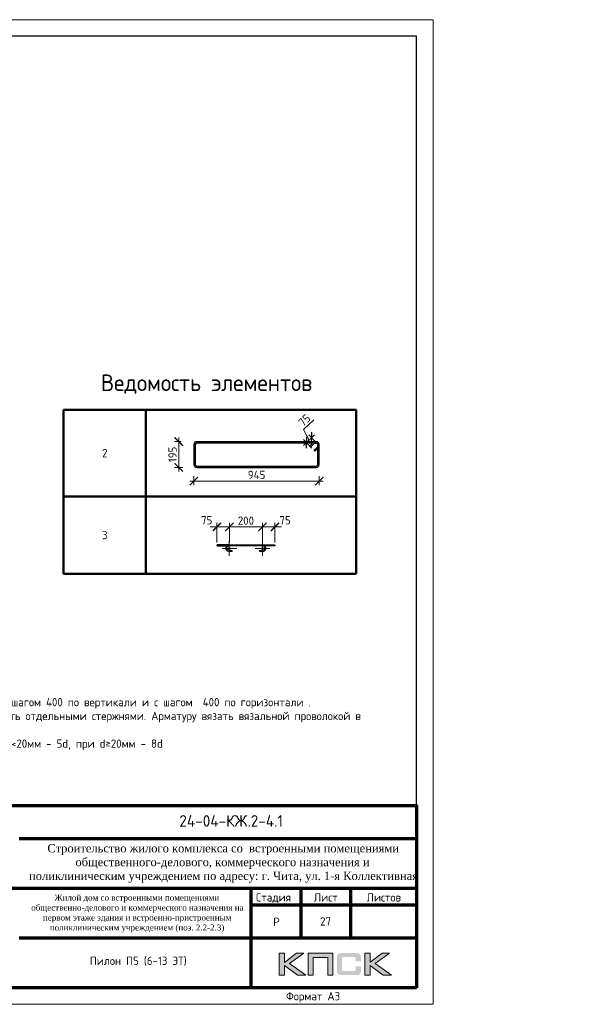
# Model space of a CAD drawing. Header units: millimetres. Extents: x 263826 to 1718326, y -423071 to 70137.
# Tile 324 of 486: x 662376 to 679632, y -265774 to -236074. Entities that reach past the tile are written whole.
import ezdxf
from ezdxf.enums import TextEntityAlignment as Align

# ---------------------------------------------------------------- set-up
doc = ezdxf.new("R2010")
doc.units = ezdxf.units.MM
doc.linetypes.add('CENTER2', pattern=[28.575, 19.05, -3.175, 3.175, -3.175])
doc.linetypes.add('GOST2.303 4', pattern=[7, 5, -2, 0])
for name, color, linetype in [('PDF7_Text', 7, 'Continuous'), ('Рамка печать', 7, 'Continuous'), ('ТОЛСТЫЕ_ОСНОВНЫЕ', 6, 'Continuous')]:
    doc.layers.add(name, color=color, linetype=linetype)
for name, color, linetype, lineweight in [('Арм_шпильки', 143, 'Continuous', 18), ('Выноски', 20, 'Continuous', 20), ('Каркасы ригель', 3, 'Continuous', 0), ('Осевая', 10, 'CENTER2', 20), ('подоснова', 151, 'Continuous', 5), ('поз.', 2, 'Continuous', 25), ('размер', 1, 'Continuous', 25), ('РАЗМЕРЫ', 1, 'Continuous', 9), ('Рамка', 7, 'Continuous', 70), ('Текст', 7, 'Continuous', 25), ('ТОНКИЕ', 7, 'Continuous', 9)]:
    doc.layers.add(name, color=color, linetype=linetype, lineweight=lineweight)
doc.styles.add('GOST 2.304', font='CS_Gost2304.shx')
doc.styles.add('GOST-2.304_Type-B', font='GOST_Common.ttf')
doc.styles.add('PDF Times New Roman', font='times.ttf')
doc.styles.add('style1', font='GOST_Common.ttf', dxfattribs={"height": 500})
doc.styles.add('ГОСТ', font='GOST_Common.ttf')
doc.dimstyles.new('мой', dxfattribs={"dimscale": 100, "dimtxt": 2.5, "dimasz": 2.5, "dimexe": 1.25, "dimexo": 0.625, "dimtad": 1, "dimdec": 0, "dimtxsty": 'GOST-2.304_Type-B', "dimblk": 'ARCHTICK', "dimcen": 2.5, "dimdle": 2, "dimaunit": 1, "dimadec": 1, "dimazin": 2, "dimtfac": 1, "dimtdec": 0, "dimtmove": 1, "dimatfit": 3, "dimfxl": 1, "dimtfill": 1, "dimlwd": -1, "dimlwe": -1, "dimarcsym": 0})
doc.dimstyles.new('мой 25', dxfattribs={"dimscale": 100, "dimtxt": 2.5, "dimasz": 2.5, "dimexe": 1.25, "dimexo": 0.625, "dimtad": 1, "dimdec": 0, "dimlfac": 0.5, "dimtxsty": 'GOST-2.304_Type-B', "dimblk": 'ARCHTICK', "dimcen": 2.5, "dimdle": 1.25, "dimaunit": 1, "dimadec": 1, "dimazin": 2, "dimtfac": 1, "dimtdec": 0, "dimtmove": 1, "dimatfit": 3, "dimfxl": 6, "dimfxlon": 1, "dimtfill": 1, "dimlwd": -1, "dimlwe": -1, "dimarcsym": 0})

# ---------------------------------------------------------------- blocks, each defined once
blk = doc.blocks.new('штамп кж1.1')
at = {"layer": 'Рамка печать', "lineweight": 20}
h = blk.add_hatch(color=0, dxfattribs=at)
h.paths.add_polyline_path([(419458, -85094), (419234, -85094), (418867, -85370), (418867, -85094), (418712, -85094), (418712, -85757), (418867, -85757), (418867, -85466), (419264, -85757), (419512, -85757), (419019, -85406)])
h.paths.add_polyline_path([(419737, -85219), (420175, -85219), (420175, -85757), (420329, -85757), (420329, -85094), (420165, -85094), (419583, -85094), (419583, -85251), (419583, -85757), (419737, -85757)])
h.paths.add_polyline_path([(421451, -85091), (421295, -85091), (421295, -85754), (421451, -85754), (421451, -85462), (421847, -85754), (422095, -85754), (421602, -85403), (422041, -85091), (421818, -85091), (421451, -85367)])
blk.add_hatch(color=204, dxfattribs=at).paths.add_polyline_path([(421166, -85165), (421164, -85157), (421161, -85151), (421158, -85145), (421154, -85139), (421151, -85134), (421147, -85129), (421143, -85124), (421139, -85120), (421133, -85117), (421128, -85113), (421122, -85109), (421115, -85107), (421108, -85104), (421100, -85101), (421093, -85099), (421075, -85096), (421056, -85093), (421035, -85092), (421012, -85091), (420617, -85091), (420594, -85092), (420573, -85093), (420553, -85096), (420536, -85099), (420528, -85102), (420521, -85104), (420514, -85107), (420508, -85110), (420502, -85113), (420496, -85117), (420491, -85120), (420486, -85124), (420482, -85129), (420478, -85134), (420474, -85139), (420471, -85145), (420468, -85151), (420466, -85158), (420463, -85165), (420461, -85172), (420457, -85188), (420455, -85206), (420453, -85226), (420453, -85248), (420453, -85596), (420453, -85618), (420455, -85638), (420457, -85656), (420461, -85673), (420463, -85680), (420466, -85687), (420468, -85694), (420471, -85700), (420474, -85705), (420478, -85711), (420482, -85716), (420486, -85720), (420491, -85725), (420496, -85728), (420502, -85731), (420508, -85735), (420514, -85738), (420521, -85740), (420528, -85743), (420536, -85745), (420553, -85749), (420573, -85751), (420594, -85753), (420617, -85754), (421012, -85754), (421035, -85753), (421056, -85752), (421075, -85749), (421092, -85746), (421100, -85743), (421108, -85741), (421115, -85738), (421122, -85735), (421128, -85732), (421133, -85728), (421139, -85725), (421143, -85720), (421147, -85716), (421151, -85711), (421154, -85706), (421158, -85700), (421161, -85694), (421164, -85688), (421166, -85680), (421169, -85673), (421172, -85656), (421175, -85639), (421176, -85618), (421177, -85596), (421177, -85487), (421022, -85487), (421022, -85576), (421022, -85582), (421021, -85588), (421020, -85594), (421019, -85599), (421017, -85604), (421015, -85608), (421012, -85612), (421008, -85616), (421005, -85619), (421001, -85622), (420996, -85624), (420991, -85626), (420987, -85627), (420981, -85628), (420974, -85628), (420968, -85629), (420649, -85629), (420644, -85628), (420639, -85628), (420635, -85626), (420631, -85624), (420627, -85621), (420624, -85618), (420620, -85615), (420617, -85611), (420615, -85607), (420613, -85603), (420611, -85598), (420609, -85593), (420607, -85584), (420607, -85574), (420607, -85256), (420607, -85250), (420607, -85245), (420609, -85240), (420610, -85235), (420611, -85231), (420613, -85228), (420616, -85225), (420619, -85221), (420622, -85218), (420626, -85216), (420630, -85214), (420634, -85212), (420639, -85211), (420643, -85210), (420649, -85210), (420654, -85210), (420968, -85210), (420974, -85210), (420981, -85210), (420986, -85212), (420991, -85213), (420996, -85215), (421000, -85217), (421004, -85220), (421008, -85223), (421011, -85227), (421014, -85231), (421017, -85235), (421019, -85240), (421020, -85245), (421021, -85250), (421022, -85257), (421022, -85263), (421022, -85336), (421177, -85336), (421177, -85248), (421176, -85226), (421175, -85206), (421172, -85188), (421168, -85172)])
at = {"layer": 'Рамка', "color": 7}
for p, q in [((410858, -81634), (422858, -81634)), ((404358, -83134), (422858, -83134)), ((419358, -83134), (419358, -84634)), ((420858, -83134), (420858, -84634)), ((417858, -83634), (422858, -83634)), ((417858, -83634), (422858, -83634)), ((410858, -84634), (422858, -84634))]:
    blk.add_line(p, q, dxfattribs=at)
at = {"layer": 'Рамка'}
blk.add_line((417858, -83134), (417858, -86134), dxfattribs=at)
blk.add_lwpolyline([(422858, -86134), (404358, -86134), (404358, -80634), (422858, -80634)], close=True, dxfattribs=at)
at = {"layer": 'Рамка печать', "color": 0, "lineweight": 20}
for points in [[(418712, -85757), (418712, -85094), (418867, -85094), (418867, -85370), (419234, -85094), (419458, -85094), (419019, -85406), (419512, -85757), (419264, -85757), (418867, -85466), (418867, -85757), (418712, -85757)], [(419737, -85757), (419737, -85219), (420175, -85219), (420175, -85757), (420329, -85757), (420329, -85094), (420165, -85094), (419583, -85094), (419583, -85251), (419583, -85757), (419737, -85757)], [(421295, -85754), (421295, -85091), (421451, -85091), (421451, -85367), (421818, -85091), (422041, -85091), (421602, -85403), (422095, -85754), (421847, -85754), (421451, -85462), (421451, -85754), (421295, -85754)]]:
    blk.add_lwpolyline(points, close=True, dxfattribs=at)
at = {"layer": 'PDF7_Text', "insert": (410912, -84467), "char_height": 180, "width": 6881.02, "attachment_point": 7, "style": 'PDF Times New Roman'}
blk.add_mtext('\\pi1015.18152;Жилой дом со встроенными помещениями \\P\\pi311.27381;общественно-делового и коммерческого назначения на \\P\\pi667.38051;первом этаже здания и встроенно-пристроенным \\P\\pi874.76335;поликлиническим учреждением (поз. 2.2-2.3)', dxfattribs=at)
at = {"layer": 'Текст', "color": 7, "style": 'ГОСТ'}
blk.add_text('24-04-КЖ.2-4.1', height=350, dxfattribs=at).set_placement((417259, -81103), align=Align.MIDDLE_CENTER)
for s, p in [('Стадия', (418009, -83534)), ('Лист', (419758, -83534)), ('Листов', (421350, -83534)), ('Р', (418530, -84272))]:
    blk.add_text(s, height=250, dxfattribs=at).set_placement(p)
at = {"layer": 'Текст', "color": 7, "insert": (411117, -81801), "char_height": 250, "attachment_point": 1, "style": 'ГОСТ'}
blk.add_mtext_dynamic_manual_height_columns('\\pi594.35517;{\\fTimes New Roman|b0|i0|c204|p18;\\C256;Строительство жилого комплекса со  встроенными помещениями \\P\\pi1441.86779;общественного-делового, коммерческого назначения и \\P\\pi41.3631;поликлиническим учреждением по адресу: г. Чита, ул. 1-я Коллективная}', width=11543.07, gutter_width=12.5, heights=[0], dxfattribs=at)
blk = doc.blocks.new('*T836')
at = {"layer": 'Выноски', "color": 0, "linetype": 'ByBlock', "lineweight": 50, "transparency": 16777216}
for p, q in [((0, 0), (8834, 0)), ((0, 0), (0, -4943)), ((2484, 0), (2484, -4943)), ((8834, 0), (8834, -4943)), ((0, -2606), (8834, -2606)), ((0, -4943), (8834, -4943))]:
    blk.add_line(p, q, dxfattribs=at)
at = {"layer": 'Выноски', "color": 0, "transparency": 16777216, "char_height": 250, "width": 2183.67, "attachment_point": 5, "style": 'GOST-2.304_Type-B'}
for s, insert in [('2', (1242, -1303)), ('3', (1242, -3774))]:
    blk.add_mtext(s, dxfattribs=dict(at, insert=insert))
blk = doc.blocks.new('*U57')
for p, q in [((-8, 0), (-7, 7.2)), ((-7, -7.2), (-8, 0)), ((-7, 7.2), (-4.2, 14)), ((-4.2, 14), (0.2, 19.8)), ((0.2, 19.8), (6, 24.2)), ((6, 24.2), (12.8, 27)), ((12.8, 27), (20, 28)), ((44, 28), (20, 28)), ((20, 20), (44, 20)), ((44, 20), (44, 28)), ((262.7, 28), (286.7, 28)), ((262.7, 20), (262.7, 28)), ((286.7, 20), (262.7, 20)), ((293.9, 27), (286.7, 28)), ((300.7, 24.2), (293.9, 27)), ((306.5, 19.8), (300.7, 24.2)), ((310.9, 14), (306.5, 19.8)), ((313.7, 7.2), (310.9, 14)), ((314.7, 0), (313.7, 7.2)), ((-4.2, -14), (-7, -7.2)), ((0.2, -19.8), (-4.2, -14)), ((6, -24.2), (0.2, -19.8)), ((12.8, -27), (6, -24.2)), ((20, -28), (12.8, -27)), ((20, -28), (286.7, -28)), ((286.7, -28), (293.9, -27)), ((293.9, -27), (300.7, -24.2)), ((300.7, -24.2), (306.5, -19.8)), ((306.5, -19.8), (310.9, -14)), ((310.9, -14), (313.7, -7.2)), ((313.7, -7.2), (314.7, 0))]:
    blk.add_line(p, q)
at = {"color": 0, "linetype": 'ByBlock', "lineweight": -2}
for p, q in [((0, 0), (0.7, 5.2)), ((0.7, 5.2), (2.7, 10)), ((2.7, 10), (5.9, 14.1)), ((5.9, 14.1), (10, 17.3)), ((10, 17.3), (14.8, 19.3)), ((14.8, 19.3), (20, 20)), ((291.8, 19.3), (286.7, 20)), ((296.7, 17.3), (291.8, 19.3)), ((300.8, 14.1), (296.7, 17.3)), ((304, 10), (300.8, 14.1)), ((306, 5.2), (304, 10)), ((306.7, 0), (306, 5.2)), ((0.7, -5.2), (0, 0)), ((2.7, -10), (0.7, -5.2)), ((5.9, -14.1), (2.7, -10)), ((10, -17.3), (5.9, -14.1)), ((14.8, -19.3), (10, -17.3)), ((20, -20), (14.8, -19.3)), ((20, -20), (286.7, -20)), ((286.7, -20), (291.8, -19.3)), ((291.8, -19.3), (296.7, -17.3)), ((296.7, -17.3), (300.8, -14.1)), ((300.8, -14.1), (304, -10)), ((304, -10), (306, -5.2)), ((306, -5.2), (306.7, 0))]:
    blk.add_line(p, q, dxfattribs=at)
at = {"style": 'GOST 2.304', "oblique": 15, "flags": 9}
for tag, p in [('ДИАМЕТР', (117.8, -62.2)), ('ДЛИНА', (118.1, -72.5)), ('ПОЗИЦИЯ', (118, -56.6)), ('КЛАСС', (118, -67.8)), ('МАССА', (118.7, -78.2))]:
    blk.add_attdef(tag, p, '', height=2.5, dxfattribs=at)
blk = doc.blocks.new('_ArchTick')
at = {"color": 0, "linetype": 'ByBlock', "const_width": 0.15}
blk.add_lwpolyline([(-0.5, -0.5), (0.5, 0.5)], dxfattribs=at)
blk = doc.blocks.new('*D837')
at = {"layer": 'DEFPOINTS', "color": 0, "transparency": 16777216}
for p in [(669705, -251374), (668705, -251911), (669705, -251910)]:
    blk.add_point(p, dxfattribs=at)
at = {"layer": 'РАЗМЕРЫ', "color": 0, "linetype": 'Continuous', "transparency": 16777216}
for p, q in [((668705, -251848), (668705, -251249)), ((669705, -251848), (669705, -251249)), ((668505, -251374), (669905, -251374))]:
    blk.add_line(p, q, dxfattribs=at)
at = {"layer": 'РАЗМЕРЫ', "color": 0, "transparency": 16777216, "xscale": 250, "yscale": 250, "zscale": 250, "rotation": 180}
blk.add_blockref('_ArchTick', (668705, -251374), dxfattribs=at)
at = {"layer": 'РАЗМЕРЫ', "color": 0, "transparency": 16777216, "xscale": 250, "yscale": 250, "zscale": 250}
blk.add_blockref('_ArchTick', (669705, -251374), dxfattribs=at)
at = {"layer": 'РАЗМЕРЫ', "color": 0, "lineweight": 0, "transparency": 16777216, "insert": (669205, -251186), "char_height": 250, "attachment_point": 5, "style": 'GOST-2.304_Type-B', "bg_fill": 3, "box_fill_scale": 1.1, "bg_fill_color": 256, "bg_fill_true_color": 13158600, "bg_fill_transparency": 0}
blk.add_mtext('200', dxfattribs=at)
blk = doc.blocks.new('*D857')
at = {"layer": 'DEFPOINTS', "color": 0, "transparency": 16777216}
for p in [(668329, -251910), (668705, -251911)]:
    blk.add_point(p, dxfattribs=at)
at = {"layer": 'РАЗМЕРЫ', "color": 0, "linetype": 'Continuous', "transparency": 16777216}
for p, q in [((668329, -251848), (668329, -251249)), ((668705, -251848), (668705, -251249)), ((668905, -251374), (668129, -251374))]:
    blk.add_line(p, q, dxfattribs=at)
at = {"layer": 'РАЗМЕРЫ', "color": 0, "transparency": 16777216, "xscale": 250, "yscale": 250, "zscale": 250}
blk.add_blockref('_ArchTick', (668705, -251374), dxfattribs=at)
at = {"layer": 'РАЗМЕРЫ', "color": 0, "lineweight": 0, "transparency": 16777216, "insert": (668022, -251172), "char_height": 250, "attachment_point": 5, "style": 'GOST-2.304_Type-B', "bg_fill": 3, "box_fill_scale": 1.1, "bg_fill_color": 256, "bg_fill_true_color": 13158600, "bg_fill_transparency": 0}
blk.add_mtext('75', dxfattribs=at)
at = {"layer": 'DEFPOINTS', "color": 0, "transparency": 16777216}
blk.add_point((668329, -251374), dxfattribs=at)
at = {"layer": 'РАЗМЕРЫ', "color": 0, "transparency": 16777216, "xscale": 250, "yscale": 250, "zscale": 250, "rotation": 180}
blk.add_blockref('_ArchTick', (668329, -251374), dxfattribs=at)
blk = doc.blocks.new('*D858')
at = {"layer": 'DEFPOINTS', "color": 0, "transparency": 16777216}
for p in [(669704, -251911), (670081, -251910)]:
    blk.add_point(p, dxfattribs=at)
at = {"layer": 'РАЗМЕРЫ', "color": 0, "linetype": 'Continuous', "transparency": 16777216}
for p, q in [((669704, -251848), (669704, -251249)), ((670081, -251848), (670081, -251249)), ((669504, -251374), (670281, -251374))]:
    blk.add_line(p, q, dxfattribs=at)
at = {"layer": 'РАЗМЕРЫ', "color": 0, "transparency": 16777216, "xscale": 250, "yscale": 250, "zscale": 250, "rotation": 180}
blk.add_blockref('_ArchTick', (669704, -251374), dxfattribs=at)
at = {"layer": 'РАЗМЕРЫ', "color": 0, "lineweight": 0, "transparency": 16777216, "insert": (670387, -251172), "char_height": 250, "attachment_point": 5, "style": 'GOST-2.304_Type-B', "bg_fill": 3, "box_fill_scale": 1.1, "bg_fill_color": 256, "bg_fill_true_color": 13158600, "bg_fill_transparency": 0}
blk.add_mtext('75', dxfattribs=at)
at = {"layer": 'DEFPOINTS', "color": 0, "transparency": 16777216}
blk.add_point((670081, -251374), dxfattribs=at)
at = {"layer": 'РАЗМЕРЫ', "color": 0, "transparency": 16777216, "xscale": 250, "yscale": 250, "zscale": 250}
blk.add_blockref('_ArchTick', (670081, -251374), dxfattribs=at)
blk = doc.blocks.new('*U46')
at = {"layer": 'ТОЛСТЫЕ_ОСНОВНЫЕ', "color": 6}
blk.add_lwpolyline([(20, 5), (415, 5), (415, 292), (20, 292)], close=True, dxfattribs=at)
at = {"layer": 'ТОНКИЕ'}
blk.add_lwpolyline([(0, 0), (420, 0), (420, 297), (0, 297)], close=True, dxfattribs=at)
at = {"layer": 'Текст', "style": 'style1'}
blk.add_text('Формат А3', height=2.5, dxfattribs=at).set_placement((375.57, 1.2))
blk = doc.blocks.new('*D850')
at = {"layer": 'DEFPOINTS', "color": 0, "lineweight": 0, "transparency": 16777216}
for p in [(667638, -248949, -2880), (671417, -248949, -2880), (671417, -249992)]:
    blk.add_point(p, dxfattribs=at)
at = {"layer": 'РАЗМЕРЫ', "color": 0, "linetype": 'Continuous', "transparency": 16777216}
for p, q in [((667513, -249992), (671542, -249992)), ((667638, -249844), (667638, -250117)), ((671417, -249844), (671417, -250117))]:
    blk.add_line(p, q, dxfattribs=at)
at = {"layer": 'РАЗМЕРЫ', "color": 0, "transparency": 16777216, "xscale": 250, "yscale": 250, "zscale": 250, "rotation": 180}
blk.add_blockref('_ArchTick', (667638, -249992), dxfattribs=at)
at = {"layer": 'РАЗМЕРЫ', "color": 0, "transparency": 16777216, "xscale": 250, "yscale": 250, "zscale": 250}
blk.add_blockref('_ArchTick', (671417, -249992), dxfattribs=at)
at = {"layer": 'РАЗМЕРЫ', "color": 0, "lineweight": 0, "transparency": 16777216, "insert": (669528, -249804), "char_height": 250, "attachment_point": 5, "style": 'GOST-2.304_Type-B', "bg_fill": 3, "box_fill_scale": 1.1, "bg_fill_color": 256, "bg_fill_true_color": 13158600, "bg_fill_transparency": 0}
blk.add_mtext('945', dxfattribs=at)
blk = doc.blocks.new('*D851')
at = {"layer": 'DEFPOINTS', "color": 0, "lineweight": 0, "transparency": 16777216}
for p in [(667889, -248799, -2880), (668109, -249577, -2880)]:
    blk.add_point(p, dxfattribs=at)
at = {"layer": 'РАЗМЕРЫ', "color": 0, "linetype": 'Continuous', "transparency": 16777216}
for p, q in [((667254, -248799), (667052, -248799)), ((667177, -249702), (667177, -248674)), ((667302, -249577), (667052, -249577))]:
    blk.add_line(p, q, dxfattribs=at)
at = {"layer": 'РАЗМЕРЫ', "color": 0, "transparency": 16777216, "xscale": 250, "yscale": 250, "zscale": 250}
for p, rotation in [((667177, -248799), 90), ((667177, -249577), 270)]:
    blk.add_blockref('_ArchTick', p, dxfattribs=dict(at, rotation=rotation))
at = {"layer": 'РАЗМЕРЫ', "color": 0, "lineweight": 0, "transparency": 16777216, "insert": (666990, -249188), "char_height": 250, "attachment_point": 5, "rotation": 90, "style": 'GOST-2.304_Type-B', "bg_fill": 3, "box_fill_scale": 1.1, "bg_fill_color": 256, "bg_fill_true_color": 13158600, "bg_fill_transparency": 0}
blk.add_mtext('195', dxfattribs=at)
at = {"layer": 'DEFPOINTS', "color": 0, "lineweight": 0, "transparency": 16777216}
blk.add_point((667177, -248799), dxfattribs=at)
blk = doc.blocks.new('*T853')
at = {"layer": 'Каркасы ригель', "color": 0, "linetype": 'ByBlock', "lineweight": -2, "transparency": 16777216}
for p, q in [((0, 0), (1500, 0)), ((0, -1000), (1500, -1000))]:
    blk.add_line(p, q, dxfattribs=at)
at = {"layer": 'Каркасы ригель', "color": 0, "linetype": 'ByBlock', "lineweight": 50, "transparency": 16777216}
for p, q in [((0, 0), (0, -1000)), ((1500, 0), (1500, -1000))]:
    blk.add_line(p, q, dxfattribs=at)
at = {"layer": 'Каркасы ригель', "color": 0, "linetype": 'Continuous', "lineweight": 0, "transparency": 16777216, "insert": (750, -500), "char_height": 250, "width": 1000, "attachment_point": 5, "style": 'ГОСТ'}
blk.add_mtext('27', dxfattribs=at)
blk = doc.blocks.new('*U406')
at = {"color": 0, "linetype": 'ByBlock', "lineweight": -2}
for p, q in [((-10, 921.9), (-10, 12.5)), ((-10, 914.9), (-10, 921.9)), ((0, 914.9), (0, 921.9)), ((3.7, 906), (29.1, 880.6)), ((162.8, 944.4), (12.5, 944.4)), ((162.8, 934.4), (12.5, 934.4)), ((53.8, 905.3), (28.3, 930.7)), ((38.8, 934.4), (60.9, 912.3)), ((60.9, 912.3), (53.8, 905.3)), ((175.3, 12.5), (175.3, 921.9)), ((185.3, 12.5), (185.3, 921.9)), ((22, 873.5), (-3.4, 899)), ((0, 895.6), (0, 12.5)), ((29.1, 880.6), (22, 873.5)), ((12.5, 0), (162.8, 0)), ((12.5, -10), (162.8, -10))]:
    blk.add_line(p, q, dxfattribs=at)
for centre, radius, start, end in [((12.5, 921.9), 22.5, 90, 180), ((12.5, 914.9), 22.5, 180, 225), ((12.5, 921.9), 12.5, 90, 180), ((12.5, 914.9), 12.5, 180, 225), ((19.5, 921.9), 12.5, 45, 90), ((162.8, 921.9), 22.5, 0, 90), ((162.8, 921.9), 12.5, 0, 90), ((12.5, 12.5), 22.5, 180, 270), ((12.5, 12.5), 12.5, 180, 270), ((162.8, 12.5), 12.5, 270, 0), ((162.8, 12.5), 22.5, 270, 0)]:
    blk.add_arc(centre, radius, start, end, dxfattribs=at)
at = {"style": 'GOST 2.304', "oblique": 15, "flags": 9}
for tag, p in [('ДИАМЕТР', (-52.8, -63)), ('КЛАСС', (-53, -68.7)), ('ДЛИНА', (-52.5, -73.8)), ('ПОЗИЦИЯ', (-52.3, -58)), ('МАССА', (-52.3, -78.3))]:
    blk.add_attdef(tag, p, '', height=2.5, dxfattribs=at)
blk = doc.blocks.new('*D1708')
at = {"layer": 'DEFPOINTS', "color": 0, "lineweight": 0, "transparency": 16777216}
for p in [(671186, -248687), (671234, -249042), (671386, -248898)]:
    blk.add_point(p, dxfattribs=at)
at = {"layer": 'РАЗМЕРЫ', "color": 0, "linetype": 'Continuous', "transparency": 16777216}
for p, q in [((670948, -248439), (671255, -248147)), ((671110, -248759), (670948, -248439)), ((670944, -248918), (671276, -248601)), ((671191, -248997), (670948, -248741)), ((671343, -248853), (671100, -248597))]:
    blk.add_line(p, q, dxfattribs=at)
at = {"layer": 'РАЗМЕРЫ', "color": 0, "transparency": 16777216, "xscale": 250, "yscale": 250, "zscale": 250}
for p, rotation in [((671186, -248687), 43.53873592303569), ((671034, -248831), 223.5387359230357)]:
    blk.add_blockref('_ArchTick', p, dxfattribs=dict(at, rotation=rotation))
at = {"layer": 'РАЗМЕРЫ', "color": 0, "transparency": 16777216, "insert": (670972, -248157), "char_height": 250, "attachment_point": 5, "rotation": 43.5387, "style": 'GOST-2.304_Type-B', "bg_fill": 3, "box_fill_scale": 1.1, "bg_fill_color": 256, "bg_fill_true_color": 13158600, "bg_fill_transparency": 0}
blk.add_mtext('75', dxfattribs=at)

msp = doc.modelspace()

# ---------------------------------------------------------------- block references
for name, p in [('*T836', (663703.48361, -247845.74189, 3100)), ('*T853', (670858.89283, -262774.11739, 3100))]:
    msp.add_blockref(name, p)
at = {"layer": 'Арм_шпильки', "color": 3, "xscale": 3.75, "yscale": 3.75, "zscale": 3.75, "rotation": 180}
msp.add_blockref('*U57', (669779.50571, -252015.05123, 3100), dxfattribs=at)
at = {"layer": 'размер'}
for p in [(72562.48214, -178938.92976, 3100), (116435.21723, -178938.92976, 3100), (161542.0621, -178938.92976, 3100), (206588.17476, -178938.92976, 3100), (251500.56838, -179139.89604, 3100)]:
    msp.add_blockref('штамп кж1.1', p, dxfattribs=at)

# ---------------------------------------------------------------- texts
at = {"ltscale": 100, "char_height": 250, "width": 17398.1240905, "attachment_point": 1, "style": 'GOST-2.304_Type-B'}
for insert in [(521291.13242, -255917.83127, 3100), (566397.97729, -255917.83127, 3100), (611444.08996, -255917.83127, 3100), (656356.48357, -256118.79755, 3100)]:
    msp.add_mtext('\\pi-750,l750,t750,5000;1.^IОбщие примечания см. лист 1\\P2.^IШпильки поз.3 устанавливать с шагом 400 по вертикали и с шагом  400 по горизонтали .\\P3.^IАрмирование пилонов  выполнять отдельными стержнями. Арматуру вязать вязальной проволокой в каждом пересечении.\\P{\\C7;4.^IДиаметр оправки стержня при d<20мм - 5d, при d≥20мм - 8d}', dxfattribs=dict(at, insert=insert))
at = {"layer": 'РАЗМЕРЫ', "insert": (668016.09776, -247066.22541, 3100), "char_height": 500, "attachment_point": 5, "style": 'GOST-2.304_Type-B'}
msp.add_mtext_dynamic_manual_height_columns('{\\C0;Ведомость элементов}', width=15225.2271462, gutter_width=15, heights=[0], dxfattribs=at)
at = {"layer": 'Текст', "color": 7, "char_height": 250, "attachment_point": 1, "style": 'ГОСТ'}
for s, insert in [('\\pi3500;{\\C0;\\P\\pi1309.09091;План пилонов} 6-13-го этажа{\\H1.83333x; }', (483420.8066, -263573.15111, 3100)), ('\\pi3500;{\\C256;\\P\\pi2159.09091;Пилон П1 (6-13 ЭТ)}', (527293.54168, -263573.15111, 3100)), ('\\pi3500;{\\C256;\\P\\pi2134.09091;Пилон П2 (6-13 ЭТ)}', (572400.38655, -263573.15111, 3100)), ('\\pi3500;{\\C256;\\P\\pi2121.59091;Пилон П4 (6-13 ЭТ)}', (617446.49922, -263573.15111, 3100)), ('\\pi3500;{\\C256;\\P\\pi2134.09091;Пилон П5 (6-13 ЭТ)}', (662358.89283, -263920.38055, 3100))]:
    msp.add_mtext_dynamic_manual_height_columns(s, width=7000, gutter_width=12.5, heights=[1500], dxfattribs=dict(at, insert=insert))

# ---------------------------------------------------------------- next in the draw order: dimensions: what is measured, and where the dimension line sits
at = {"layer": 'РАЗМЕРЫ', "color": 146, "lineweight": 0, "true_color": 0x006272}
dim = msp.add_linear_dim(base=(669704.50571, -251373.52002, 3100), p1=(668704.53434, -251910.80745, 3100), p2=(669704.50571, -251910.05123, 3100), text='200', dimstyle='мой', dxfattribs=at)
dim.commit()
dim.dimension.update_dxf_attribs({"geometry": '*D837', "text_midpoint": (669204.52002, -251186.02002, 3100)})

# ---------------------------------------------------------------- next in the draw order: linework, layer by layer
at = {"layer": 'поз.', "linetype": 'GOST2.303 4', "ltscale": 0.4, "elevation": 3100}
for points in [[(668704.50571, -251910.05123), (668328.50571, -251910.05123), (668328.50571, -251940.05123), (668703.22794, -251940.21945)], [(669704.50571, -251910.05123), (670080.50571, -251910.05123), (670080.50571, -251940.05123), (669705.78348, -251940.21945)]]:
    msp.add_lwpolyline(points, dxfattribs=at)

# ---------------------------------------------------------------- next in the draw order: dimensions: what is measured, and where the dimension line sits
at = {"layer": 'РАЗМЕРЫ', "color": 146, "lineweight": 0}
dim = msp.add_linear_dim(base=(668328.50571, -251373.52002, 3100), p1=(668704.53434, -251910.80745, 3100), p2=(668328.50571, -251910.05123, 3100), text='75', dimstyle='мой', dxfattribs=at)
dim.commit()
dim.dimension.update_dxf_attribs({"geometry": '*D857', "text_midpoint": (668021.66229, -251359.26823, 3100), "dimtype": 160})
dim = msp.add_linear_dim(base=(670080.50571, -251373.52002, 3100), p1=(669704.47707, -251910.80745, 3100), p2=(670080.50571, -251910.05123, 3100), angle=180, text='75', dimstyle='мой', dxfattribs=at)
dim.commit()
dim.dimension.update_dxf_attribs({"geometry": '*D858', "text_midpoint": (670387.34912, -251359.26823, 3100), "dimtype": 160})

# ---------------------------------------------------------------- next in the draw order: linework, layer by layer
at = {"layer": 'Осевая', "ltscale": 0.1}
for p, q in [((668704.53434, -251802.53623, 3100), (668704.53434, -252250.80523, 3100)), ((669704.47707, -251802.53623, 3100), (669704.47707, -252250.80523, 3100)), ((668928.66884, -252026.67073, 3100), (668480.39984, -252026.67073, 3100)), ((669928.61158, -252026.67073, 3100), (669480.34257, -252026.67073, 3100))]:
    msp.add_line(p, q, dxfattribs=at)
at = {"layer": 'подоснова'}
for centre in [(668704.53434, -252026.67073, 3100), (669704.47707, -252026.67073, 3100)]:
    msp.add_circle(centre, 31.98713, dxfattribs=at)

# ---------------------------------------------------------------- next in the draw order: block references
at = {"xscale": 100, "yscale": 100, "zscale": 100}
msp.add_blockref('*U46', (632858.89283, -265774.11739, 3100), dxfattribs=at)

# ---------------------------------------------------------------- next in the draw order: dimensions: what is measured, and where the dimension line sits
at = {"layer": 'РАЗМЕРЫ', "color": 146, "lineweight": 0, "true_color": 0x006272}
dim = msp.add_linear_dim(base=(671417.33072, -249991.61449, 3100), p1=(667637.97825, -248948.75581, 220.00001), p2=(671417.33072, -248948.75581, 220.00001), dimstyle='мой 25', override={"dimlfac": 0.25}, dxfattribs=at)
dim.commit()
dim.dimension.update_dxf_attribs({"geometry": '*D850', "text_midpoint": (669527.65448, -249804.11449, 3100)})

# ---------------------------------------------------------------- next in the draw order: dimensions: what is measured, and where the dimension line sits
dim = msp.add_linear_dim(base=(667177.00506, -248798.58354, 3100), p1=(668109.44632, -249576.93899, 220.00001), p2=(667888.66607, -248798.58354, 220.00001), angle=90, dimstyle='мой 25', override={"dimlfac": 0.25}, dxfattribs=at)
dim.commit()
dim.dimension.update_dxf_attribs({"geometry": '*D851', "text_midpoint": (666989.50506, -249187.76127, 3100)})

# ---------------------------------------------------------------- next in the draw order: block references
at = {"lineweight": 30, "xscale": 3.959999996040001, "yscale": 3.959999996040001, "zscale": 3.959999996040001, "rotation": 269.9999999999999}
msp.add_blockref('*U406', (667676.47846, -248843.18354, 220.00001), dxfattribs=at)

# ---------------------------------------------------------------- next in the draw order: dimensions: what is measured, and where the dimension line sits
at = {"layer": 'РАЗМЕРЫ', "color": 146, "true_color": 0x006272}
dim = msp.add_aligned_dim(p1=(671234.14702, -249041.93437), p2=(671385.77736, -248897.8476), distance=290.31811, text='75', dimstyle='мой 25', override={"dimlfac": 0.25}, dxfattribs=at)
dim.commit()
dim.dimension.update_dxf_attribs({"geometry": '*D1708', "text_midpoint": (670864.09228, -248260.23908)})

doc.saveas('drawing.dxf')
